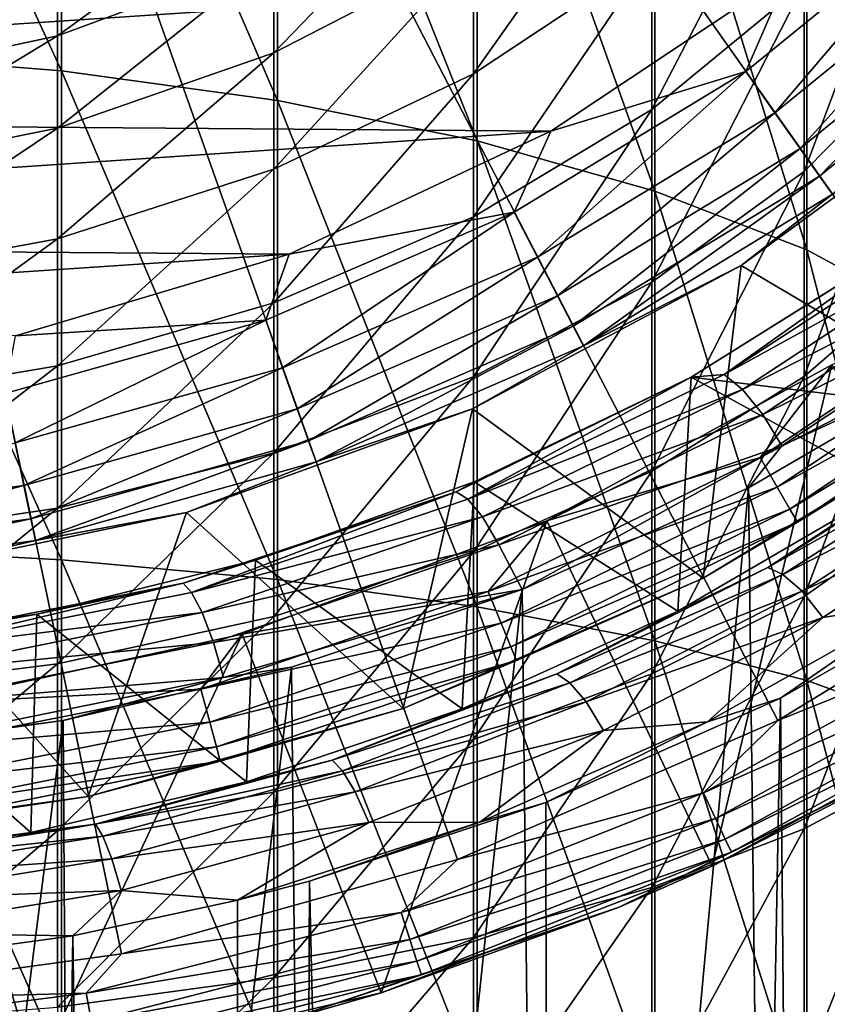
# Model space of a CAD drawing. Header units: metres. Extents: x -263 to 72, y -72 to 102.
# Tile 343 of 355: x 1.97 to 5.76, y 75.5 to 80.12. Entities that reach past the tile are written whole.
import ezdxf

# ---------------------------------------------------------------- set-up
doc = ezdxf.new("R2010")
doc.units = ezdxf.units.M
doc.layers.add('solid_FREE_STANDING_ONO_SW0004', color=7, linetype='CONTINUOUS')

msp = doc.modelspace()

# ---------------------------------------------------------------- linework, layer by layer
at = {"layer": 'solid_FREE_STANDING_ONO_SW0004'}
for points in [[(0, 87.5, 237.338333), (0.821723, 75.509796, 237.118027), (2.446594, 75.733337, 237.118027)], [(0, 87.5, 237.338333), (2.446594, 75.733337, 237.118027), (4.025899, 76.176033, 237.118027)], [(0, 87.5, 237.338333), (4.025899, 76.176033, 237.118027), (5.530223, 76.829628, 237.118027)], [(0, 87.5, 237.338333), (5.530223, 76.829628, 237.118027), (6.931546, 77.681961, 237.118027)], [(0, 87.5, 237.338333), (6.931546, 77.681961, 237.118027), (8.203771, 78.717155, 237.118027)], [(0, 87.5, 237.338333), (8.203771, 78.717155, 237.118027), (9.3232, 79.915932, 237.118027)], [(0, 87.5, 237.338333), (9.3232, 79.915932, 237.118027), (10.268987, 81.255959, 237.118027)], [(2.164165, 82.089905, -436.904755), (2.164165, 79.881508, -437.819519), (1.095041, 82.201317, -437.136078)], [(2.164165, 79.881508, -437.819519), (1.095041, 79.966309, -438.061859), (1.095041, 82.201317, -437.136078)], [(3.179893, 81.907242, -436.525452), (3.179893, 79.742455, -437.422119), (2.164165, 82.089905, -436.904755)], [(3.179893, 79.742455, -437.422119), (2.164165, 79.881508, -437.819519), (2.164165, 82.089905, -436.904755)], [(4.117165, 81.657814, -436.007507), (4.117165, 79.552589, -436.879517), (3.179893, 81.907242, -436.525452)], [(4.117165, 79.552589, -436.879517), (3.179893, 79.742455, -437.422119), (3.179893, 81.907242, -436.525452)], [(4.952857, 81.347786, -435.363708), (4.952857, 79.316589, -436.205078), (4.117165, 81.657814, -436.007507)], [(4.952857, 79.316589, -436.205078), (4.117165, 79.552589, -436.879517), (4.117165, 81.657814, -436.007507)], [(5.666349, 80.984802, -434.609985), (5.666349, 79.040283, -435.415436), (4.952857, 81.347786, -435.363708)], [(5.666349, 79.040283, -435.415436), (4.952857, 79.316589, -436.205078), (4.952857, 81.347786, -435.363708)], [(4.101142, 79.866783, -423.302551), (4.93885, 80.423584, -423.746613), (4.93885, 81.05291, -422.85965)], [(4.101142, 80.449898, -422.480743), (4.101142, 79.866783, -423.302551), (4.93885, 81.05291, -422.85965)], [(4.93885, 80.423584, -423.746613), (4.93885, 79.698906, -424.557526), (5.654705, 81.076073, -424.266937)], [(4.93885, 79.698906, -424.557526), (5.654705, 80.289032, -425.147644), (5.654705, 81.076073, -424.266937)], [(5.654705, 80.289032, -425.147644), (5.654705, 79.408333, -425.934692), (6.231044, 80.951141, -425.809753)], [(5.654705, 79.408333, -425.934692), (6.231044, 79.992149, -426.666779), (6.231044, 80.951141, -425.809753)], [(6.240038, 80.57782, -433.764862), (6.240038, 78.730484, -434.53006), (5.666349, 80.984802, -434.609985)], [(6.240038, 78.730484, -434.53006), (5.666349, 79.040283, -435.415436), (5.666349, 80.984802, -434.609985)], [(3.162248, 80.421776, -421.350525), (3.162248, 79.965385, -422.1763), (4.101142, 80.937325, -421.598785)], [(3.162248, 79.965385, -422.1763), (4.101142, 80.449898, -422.480743), (4.101142, 80.937325, -421.598785)], [(2.145334, 80.388176, -420.340729), (2.145334, 80.045052, -421.169098), (3.162248, 80.782845, -420.478851)], [(2.145334, 80.045052, -421.169098), (3.162248, 80.421776, -421.350525), (3.162248, 80.782845, -420.478851)], [(5.380062, 79.878189, 14.232326), (5.582326, 80.342934, 14.2), (6.367789, 80.681763, 14.232326)], [(5.380062, 79.878189, 14.232326), (6.367789, 80.681763, 14.232326), (5.516745, 79.684555, 14.327839)], [(6.367789, 80.681763, 14.232326), (6.529564, 80.508545, 14.327839), (5.516745, 79.684555, 14.327839)], [(5.516745, 79.684555, 14.327839), (6.529564, 80.508545, 14.327839), (5.635005, 79.517014, 14.480304)], [(6.529564, 80.508545, 14.327839), (6.669536, 80.358673, 14.480304), (5.635005, 79.517014, 14.480304)], [(3.162248, 79.419403, -422.945801), (4.101142, 79.866783, -423.302551), (4.101142, 80.449898, -422.480743)], [(3.162248, 79.965385, -422.1763), (3.162248, 79.419403, -422.945801), (4.101142, 80.449898, -422.480743)], [(5.582326, 80.342934, 14.2), (-4.584479, 79.667458, 14.2), (-5.691279, 80.429268, 14.2)], [(2.145334, 80.045052, -421.169098), (2.145334, 79.611343, -421.953857), (3.162248, 80.421776, -421.350525)], [(2.145334, 79.611343, -421.953857), (3.162248, 79.965385, -422.1763), (3.162248, 80.421776, -421.350525)], [(4.101142, 79.866783, -423.302551), (4.101142, 79.19532, -424.053925), (4.93885, 80.423584, -423.746613)], [(4.101142, 79.19532, -424.053925), (4.93885, 79.698906, -424.557526), (4.93885, 80.423584, -423.746613)], [(5.582326, 80.342934, 14.2), (4.463964, 79.598152, 14.2), (-4.584479, 79.667458, 14.2)], [(1.075489, 79.816444, -421.059021), (2.145334, 80.045052, -421.169098), (2.145334, 80.388176, -420.340729)], [(1.075489, 80.148674, -420.256927), (1.075489, 79.816444, -421.059021), (2.145334, 80.388176, -420.340729)], [(5.380062, 79.878189, 14.232326), (4.463964, 79.598152, 14.2), (5.582326, 80.342934, 14.2)], [(5.635005, 79.517014, 14.480304), (6.669536, 80.358673, 14.480304), (5.72712, 79.38652, 14.679765)], [(6.669536, 80.358673, 14.480304), (6.778563, 80.241928, 14.679765), (5.72712, 79.38652, 14.679765)], [(4.93885, 79.698906, -424.557526), (4.93885, 78.887985, -425.282196), (5.654705, 80.289032, -425.147644)], [(4.93885, 78.887985, -425.282196), (5.654705, 79.408333, -425.934692), (5.654705, 80.289032, -425.147644)], [(5.72712, 79.38652, 14.679765), (6.778563, 80.241928, 14.679765), (5.787075, 79.301582, 14.913197)], [(1.075489, 79.816444, -421.059021), (1.075489, 79.396492, -421.818848), (2.145334, 80.045052, -421.169098)], [(1.075489, 79.396492, -421.818848), (2.145334, 79.611343, -421.953857), (2.145334, 80.045052, -421.169098)], [(5.654705, 79.408333, -425.934692), (5.654705, 78.445045, -426.618164), (6.231044, 79.992149, -426.666779)], [(5.654705, 78.445045, -426.618164), (6.231044, 78.943222, -427.411011), (6.231044, 79.992149, -426.666779)], [(2.164165, 79.881508, -437.819519), (2.164165, 77.584572, -438.481232), (1.095041, 79.966309, -438.061859)], [(2.164165, 77.584572, -438.481232), (1.095041, 77.641701, -438.731567), (1.095041, 79.966309, -438.061859)], [(2.145334, 79.611343, -421.953857), (2.145334, 79.092491, -422.685089), (3.162248, 79.965385, -422.1763)], [(2.145334, 79.092491, -422.685089), (3.162248, 79.419403, -422.945801), (3.162248, 79.965385, -422.1763)], [(3.179893, 79.742455, -437.422119), (3.179893, 77.490883, -438.070801), (2.164165, 79.881508, -437.819519)], [(3.179893, 77.490883, -438.070801), (2.164165, 77.584572, -438.481232), (2.164165, 79.881508, -437.819519)], [(3.162248, 78.790703, -423.649323), (4.101142, 79.19532, -424.053925), (4.101142, 79.866783, -423.302551)], [(3.162248, 79.419403, -422.945801), (3.162248, 78.790703, -423.649323), (4.101142, 79.866783, -423.302551)], [(4.292116, 79.216591, 14.232326), (4.463964, 79.598152, 14.2), (5.380062, 79.878189, 14.232326)], [(4.292116, 79.216591, 14.232326), (5.380062, 79.878189, 14.232326), (4.401158, 79.006149, 14.327839)], [(5.380062, 79.878189, 14.232326), (5.516745, 79.684555, 14.327839), (4.401158, 79.006149, 14.327839)], [(6.49392, 78.296547, 49.1651), (5.358804, 78.96653, 15.1651), (6.513338, 79.811478, 15.1651)], [(5.787075, 79.301582, 14.913197), (6.513338, 79.811478, 15.1651), (5.358804, 78.96653, 15.1651)], [(4.117165, 79.552589, -436.879517), (4.117165, 77.362968, -437.510345), (3.179893, 79.742455, -437.422119)], [(4.117165, 77.362968, -437.510345), (3.179893, 77.490883, -438.070801), (3.179893, 79.742455, -437.422119)], [(4.101142, 78.443954, -424.725403), (4.93885, 78.887985, -425.282196), (4.93885, 79.698906, -424.557526)], [(4.101142, 79.19532, -424.053925), (4.101142, 78.443954, -424.725403), (4.93885, 79.698906, -424.557526)], [(4.463964, 79.598152, 14.2), (-3.363957, 79.07, 14.2), (-4.584479, 79.667458, 14.2)], [(4.401158, 79.006149, 14.327839), (5.516745, 79.684555, 14.327839), (4.495504, 78.824074, 14.480304)], [(5.516745, 79.684555, 14.327839), (5.635005, 79.517014, 14.480304), (4.495504, 78.824074, 14.480304)], [(1.075489, 79.396492, -421.818848), (1.075489, 78.894112, -422.526886), (2.145334, 79.611343, -421.953857)], [(1.075489, 78.894112, -422.526886), (2.145334, 79.092491, -422.685089), (2.145334, 79.611343, -421.953857)], [(4.463964, 79.598152, 14.2), (3.234402, 79.019447, 14.2), (-3.363957, 79.07, 14.2)], [(4.292116, 79.216591, 14.232326), (3.234402, 79.019447, 14.2), (4.463964, 79.598152, 14.2)], [(4.952857, 79.316589, -436.205078), (4.952857, 77.203964, -436.813721), (4.117165, 79.552589, -436.879517)], [(4.952857, 77.203964, -436.813721), (4.117165, 77.362968, -437.510345), (4.117165, 79.552589, -436.879517)], [(4.495504, 78.824074, 14.480304), (5.635005, 79.517014, 14.480304), (4.568992, 78.682243, 14.679765)], [(5.635005, 79.517014, 14.480304), (5.72712, 79.38652, 14.679765), (4.568992, 78.682243, 14.679765)], [(2.145334, 79.092491, -422.685089), (2.145334, 78.495033, -423.353638), (3.162248, 79.419403, -422.945801)], [(2.145334, 78.495033, -423.353638), (3.162248, 78.790703, -423.649323), (3.162248, 79.419403, -422.945801)], [(4.568992, 78.682243, 14.679765), (5.72712, 79.38652, 14.679765), (4.616823, 78.589935, 14.913197)], [(5.72712, 79.38652, 14.679765), (5.787075, 79.301582, 14.913197), (4.616823, 78.589935, 14.913197)], [(4.93885, 78.887985, -425.282196), (4.93885, 78.00103, -425.91153), (5.654705, 79.408333, -425.934692)], [(4.93885, 78.00103, -425.91153), (5.654705, 78.445045, -426.618164), (5.654705, 79.408333, -425.934692)], [(4.616823, 78.589935, 14.913197), (5.787075, 79.301582, 14.913197), (5.358804, 78.96653, 15.1651)], [(5.666349, 79.040283, -435.415436), (5.666349, 77.017807, -435.998077), (4.952857, 79.316589, -436.205078)], [(5.666349, 77.017807, -435.998077), (4.952857, 77.203964, -436.813721), (4.952857, 79.316589, -436.205078)], [(3.124215, 78.709305, 14.232326), (3.234402, 79.019447, 14.2), (4.292116, 79.216591, 14.232326)], [(3.124215, 78.709305, 14.232326), (4.292116, 79.216591, 14.232326), (3.203587, 78.48597, 14.327839)], [(3.162248, 78.087181, -424.278015), (4.101142, 78.443954, -424.725403), (4.101142, 79.19532, -424.053925)], [(3.162248, 78.790703, -423.649323), (3.162248, 78.087181, -424.278015), (4.101142, 79.19532, -424.053925)], [(4.292116, 79.216591, 14.232326), (4.401158, 79.006149, 14.327839), (3.203587, 78.48597, 14.327839)], [(6.301442, 79.179642, 19.267332), (5.123677, 78.442291, 18.848366), (6.126341, 79.06778, 19.316185)], [(5.277885, 78.454453, 18.618662), (5.123677, 78.442291, 18.848366), (6.301442, 79.179642, 19.267332)], [(5.277885, 78.454453, 18.618662), (6.301442, 79.179642, 19.267332), (6.375135, 79.168167, 19.139933)], [(5.277885, 78.454453, 18.618662), (6.375135, 79.168167, 19.139933), (6.474247, 79.112389, 19.020639)], [(5.277885, 78.454453, 18.618662), (6.474247, 79.112389, 19.020639), (5.364442, 78.384132, 18.497309)], [(5.364442, 78.384132, 18.497309), (6.474247, 79.112389, 19.020639), (6.586947, 79.009956, 18.934256)], [(3.234402, 79.019447, 14.2), (-2.083408, 78.66655, 14.2), (-3.363957, 79.07, 14.2)], [(1.075489, 78.894112, -422.526886), (1.075489, 78.315613, -423.174225), (2.145334, 79.092491, -422.685089)], [(1.075489, 78.315613, -423.174225), (2.145334, 78.495033, -423.353638), (2.145334, 79.092491, -422.685089)], [(6.126341, 79.06778, 19.316185), (5.123677, 78.442291, 18.848366), (6.556114, 78.267906, 45.099857)], [(3.234402, 79.019447, 14.2), (1.9478, 78.635666, 14.2), (-2.083408, 78.66655, 14.2)], [(3.124215, 78.709305, 14.232326), (1.9478, 78.635666, 14.2), (3.234402, 79.019447, 14.2)], [(3.203587, 78.48597, 14.327839), (4.401158, 79.006149, 14.327839), (3.27226, 78.29274, 14.480304)], [(4.401158, 79.006149, 14.327839), (4.495504, 78.824074, 14.480304), (3.27226, 78.29274, 14.480304)], [(5.364442, 78.384132, 18.497309), (6.586947, 79.009956, 18.934256), (5.460705, 78.266953, 18.409864)], [(5.460705, 78.266953, 18.409864), (6.586947, 79.009956, 18.934256), (6.693497, 78.875137, 18.899641)], [(6.240038, 76.809082, -435.083618), (5.666349, 77.017807, -435.998077), (5.666349, 79.040283, -435.415436)], [(6.240038, 78.730484, -434.53006), (6.240038, 76.809082, -435.083618), (5.666349, 79.040283, -435.415436)], [(5.180371, 77.498085, 49.1651), (4.096242, 78.293602, 15.1651), (5.358804, 78.96653, 15.1651)], [(4.616823, 78.589935, 14.913197), (5.358804, 78.96653, 15.1651), (4.096242, 78.293602, 15.1651)], [(6.49392, 78.296547, 49.1651), (5.180371, 77.498085, 49.1651), (5.358804, 78.96653, 15.1651)], [(5.654705, 78.445045, -426.618164), (5.654705, 77.411293, -427.189514), (6.231044, 78.943222, -427.411011)], [(5.654705, 77.411293, -427.189514), (6.231044, 77.817566, -428.033142), (6.231044, 78.943222, -427.411011)], [(4.101142, 78.443954, -424.725403), (4.101142, 77.622131, -425.308502), (4.93885, 78.887985, -425.282196)], [(4.101142, 77.622131, -425.308502), (4.93885, 78.00103, -425.91153), (4.93885, 78.887985, -425.282196)], [(5.460705, 78.266953, 18.409864), (6.693497, 78.875137, 18.899641), (5.549625, 78.119934, 18.375511)], [(5.549625, 78.119934, 18.375511), (6.693497, 78.875137, 18.899641), (6.440493, 78.531288, 18.753042)], [(3.27226, 78.29274, 14.480304), (4.495504, 78.824074, 14.480304), (3.325752, 78.142235, 14.679765)], [(4.495504, 78.824074, 14.480304), (4.568992, 78.682243, 14.679765), (3.325752, 78.142235, 14.679765)], [(5.784155, 78.49968, 50.099998), (5.447393, 78.064835, 49.976337), (6.632326, 78.856583, 49.976337)], [(6.730399, 78.728775, 49.811272), (6.632326, 78.856583, 49.976337), (5.447393, 78.064835, 49.976337)], [(2.145334, 78.495033, -423.353638), (2.145334, 77.826477, -423.951111), (3.162248, 78.790703, -423.649323)], [(2.145334, 77.826477, -423.951111), (3.162248, 78.087181, -424.278015), (3.162248, 78.790703, -423.649323)], [(5.527945, 77.925316, 49.811272), (6.730399, 78.728775, 49.811272), (5.447393, 78.064835, 49.976337)], [(6.802841, 78.634369, 49.613689), (6.730399, 78.728775, 49.811272), (5.527945, 77.925316, 49.811272)], [(1.898116, 78.365768, 14.232326), (1.9478, 78.635666, 14.2), (3.124215, 78.709305, 14.232326)], [(1.898116, 78.365768, 14.232326), (3.124215, 78.709305, 14.232326), (1.946338, 78.133705, 14.327839)], [(3.124215, 78.709305, 14.232326), (3.203587, 78.48597, 14.327839), (1.946338, 78.133705, 14.327839)], [(3.325752, 78.142235, 14.679765), (4.568992, 78.682243, 14.679765), (3.360568, 78.044266, 14.913197)], [(4.568992, 78.682243, 14.679765), (4.616823, 78.589935, 14.913197), (3.360568, 78.044266, 14.913197)], [(5.587444, 77.822266, 49.613689), (6.802841, 78.634369, 49.613689), (5.527945, 77.925316, 49.811272)], [(6.845798, 78.578384, 49.394096), (6.802841, 78.634369, 49.613689), (5.587444, 77.822266, 49.613689)], [(3.360568, 78.044266, 14.913197), (4.616823, 78.589935, 14.913197), (4.096242, 78.293602, 15.1651)], [(5.622726, 77.761154, 49.394096), (6.845798, 78.578384, 49.394096), (5.587444, 77.822266, 49.613689)], [(5.622726, 77.761154, 49.394096), (6.49392, 78.296547, 49.1651), (6.845798, 78.578384, 49.394096)], [(1.075489, 78.315613, -423.174225), (1.075489, 77.668274, -423.752716), (2.145334, 78.495033, -423.353638)], [(1.075489, 77.668274, -423.752716), (2.145334, 77.826477, -423.951111), (2.145334, 78.495033, -423.353638)], [(5.784155, 78.49968, 50.099998), (4.44509, 77.766609, 50.099998), (5.447393, 78.064835, 49.976337)], [(5.222875, 76.145012, 50.099998), (4.44509, 77.766609, 50.099998), (5.784155, 78.49968, 50.099998)], [(5.222875, 76.145012, 50.099998), (5.784155, 78.49968, 50.099998), (6.687847, 76.939568, 50.099998)], [(5.523005, 67.047455, 18.353804), (5.393032, 77.921913, 18.303028), (6.440493, 78.531288, 18.753042)], [(5.549625, 78.119934, 18.375511), (6.440493, 78.531288, 18.753042), (5.393032, 77.921913, 18.303028)], [(6.571217, 66.317398, 18.815971), (5.523005, 67.047455, 18.353804), (6.440493, 78.531288, 18.753042)], [(1.946338, 78.133705, 14.327839), (3.203587, 78.48597, 14.327839), (1.988061, 77.932922, 14.480304)], [(3.203587, 78.48597, 14.327839), (3.27226, 78.29274, 14.480304), (1.988061, 77.932922, 14.480304)], [(4.073488, 77.86882, 18.177143), (5.123677, 78.442291, 18.848366), (5.277885, 78.454453, 18.618662)], [(4.073488, 77.86882, 18.177143), (5.277885, 78.454453, 18.618662), (5.364442, 78.384132, 18.497309)], [(3.162248, 77.317688, -424.824005), (4.101142, 77.622131, -425.308502), (4.101142, 78.443954, -424.725403)], [(3.162248, 78.087181, -424.278015), (3.162248, 77.317688, -424.824005), (4.101142, 78.443954, -424.725403)], [(4.019067, 77.903862, 18.30983), (4.103051, 77.950958, 18.469807), (5.123677, 78.442291, 18.848366)], [(4.073488, 77.86882, 18.177143), (4.019067, 77.903862, 18.30983), (5.123677, 78.442291, 18.848366)], [(5.123677, 78.442291, 18.848366), (4.103051, 77.950958, 18.469807), (5.060102, 77.342232, 45.820812)], [(4.93885, 78.00103, -425.91153), (4.93885, 77.049187, -426.437592), (5.654705, 78.445045, -426.618164)], [(4.93885, 77.049187, -426.437592), (5.654705, 77.411293, -427.189514), (5.654705, 78.445045, -426.618164)], [(5.123677, 78.442291, 18.848366), (5.060102, 77.342232, 45.820812), (6.062523, 77.925659, 45.362869)], [(5.123677, 78.442291, 18.848366), (6.062523, 77.925659, 45.362869), (6.556114, 78.267906, 45.099857)], [(4.073488, 77.86882, 18.177143), (5.364442, 78.384132, 18.497309), (4.143395, 77.785294, 18.053459)], [(4.143395, 77.785294, 18.053459), (5.364442, 78.384132, 18.497309), (5.460705, 78.266953, 18.409864)], [(1.988061, 77.932922, 14.480304), (3.27226, 78.29274, 14.480304), (2.02056, 77.776535, 14.679765)], [(3.27226, 78.29274, 14.480304), (3.325752, 78.142235, 14.679765), (2.02056, 77.776535, 14.679765)], [(3.770322, 76.885895, 49.1651), (2.751104, 77.806274, 15.1651), (4.096242, 78.293602, 15.1651)], [(3.360568, 78.044266, 14.913197), (4.096242, 78.293602, 15.1651), (2.751104, 77.806274, 15.1651)], [(5.180371, 77.498085, 49.1651), (3.770322, 76.885895, 49.1651), (4.096242, 78.293602, 15.1651)], [(4.143395, 77.785294, 18.053459), (5.460705, 78.266953, 18.409864), (4.219726, 77.655151, 17.964746)], [(4.219726, 77.655151, 17.964746), (5.460705, 78.266953, 18.409864), (5.549625, 78.119934, 18.375511)], [(5.622726, 77.761154, 49.394096), (5.180371, 77.498085, 49.1651), (6.49392, 78.296547, 49.1651)], [(1.946338, 78.133705, 14.327839), (1.988061, 77.932922, 14.480304), (0.666828, 77.751328, 14.480304)], [(2.02056, 77.776535, 14.679765), (3.325752, 78.142235, 14.679765), (2.041712, 77.674744, 14.913197)], [(3.325752, 78.142235, 14.679765), (3.360568, 78.044266, 14.913197), (2.041712, 77.674744, 14.913197)], [(6.402963, 78.131729, 45.327614), (5.483532, 77.547607, 45.778252), (6.481537, 78.109711, 45.45084)], [(6.062523, 77.925659, 45.362869), (5.483532, 77.547607, 45.778252), (6.402963, 78.131729, 45.327614)], [(2.145334, 77.826477, -423.951111), (2.145334, 77.09523, -424.46994), (3.162248, 78.087181, -424.278015)], [(2.145334, 77.09523, -424.46994), (3.162248, 77.317688, -424.824005), (3.162248, 78.087181, -424.278015)], [(4.219726, 77.655151, 17.964746), (5.549625, 78.119934, 18.375511), (4.329331, 77.445343, 17.938354)], [(5.549625, 78.119934, 18.375511), (5.393032, 77.921913, 18.303028), (4.329331, 77.445343, 17.938354)], [(5.483532, 77.547607, 45.778252), (5.554818, 77.515472, 45.903671), (6.481537, 78.109711, 45.45084)], [(6.481537, 78.109711, 45.45084), (5.554818, 77.515472, 45.903671), (6.582877, 78.04261, 45.562447)], [(2.041712, 77.674744, 14.913197), (3.360568, 78.044266, 14.913197), (2.751104, 77.806274, 15.1651)], [(4.44509, 77.766609, 50.099998), (4.169254, 77.434532, 49.976337), (5.447393, 78.064835, 49.976337)], [(5.527945, 77.925316, 49.811272), (5.447393, 78.064835, 49.976337), (4.169254, 77.434532, 49.976337)], [(5.554818, 77.515472, 45.903671), (5.645125, 77.436668, 46.017067), (6.582877, 78.04261, 45.562447)], [(6.582877, 78.04261, 45.562447), (5.645125, 77.436668, 46.017067), (6.694022, 77.930107, 45.638004)], [(4.101142, 76.740189, -425.795929), (4.93885, 77.049187, -426.437592), (4.93885, 78.00103, -425.91153)], [(4.101142, 77.622131, -425.308502), (4.101142, 76.740189, -425.795929), (4.93885, 78.00103, -425.91153)], [(4.103051, 77.950958, 18.469807), (3.076134, 77.583015, 18.180452), (4.04805, 76.884476, 46.187923)], [(4.019067, 77.903862, 18.30983), (3.076134, 77.583015, 18.180452), (4.103051, 77.950958, 18.469807)], [(4.103051, 77.950958, 18.469807), (4.04805, 76.884476, 46.187923), (5.060102, 77.342232, 45.820812)], [(0.666828, 77.751328, 14.480304), (1.988061, 77.932922, 14.480304), (0.677728, 77.591965, 14.679765)], [(1.988061, 77.932922, 14.480304), (2.02056, 77.776535, 14.679765), (0.677728, 77.591965, 14.679765)], [(4.019067, 77.903862, 18.30983), (2.73663, 77.474754, 17.974512), (3.076134, 77.583015, 18.180452)], [(2.775615, 77.430252, 17.839247), (2.73663, 77.474754, 17.974512), (4.019067, 77.903862, 18.30983)], [(2.775615, 77.430252, 17.839247), (4.019067, 77.903862, 18.30983), (4.073488, 77.86882, 18.177143)], [(4.230906, 77.28569, 49.811272), (5.527945, 77.925316, 49.811272), (4.169254, 77.434532, 49.976337)], [(5.587444, 77.822266, 49.613689), (5.527945, 77.925316, 49.811272), (4.230906, 77.28569, 49.811272)], [(4.438441, 67.626022, 17.971697), (4.329331, 77.445343, 17.938354), (5.393032, 77.921913, 18.303028)], [(5.523005, 67.047455, 18.353804), (4.438441, 67.626022, 17.971697), (5.393032, 77.921913, 18.303028)], [(6.062523, 77.925659, 45.362869), (5.060102, 77.342232, 45.820812), (5.483532, 77.547607, 45.778252)], [(5.645125, 77.436668, 46.017067), (5.742535, 77.312691, 46.093544), (6.694022, 77.930107, 45.638004)], [(6.694022, 77.930107, 45.638004), (5.742535, 77.312691, 46.093544), (6.196924, 77.384674, 45.952702)], [(2.775615, 77.430252, 17.839247), (4.073488, 77.86882, 18.177143), (4.143395, 77.785294, 18.053459)], [(1.075489, 77.668274, -423.752716), (1.075489, 76.960236, -424.255096), (2.145334, 77.826477, -423.951111)], [(1.075489, 76.960236, -424.255096), (2.145334, 77.09523, -424.46994), (2.145334, 77.826477, -423.951111)], [(2.29004, 76.47139, 49.1651), (1.350506, 77.514359, 15.1651), (2.751104, 77.806274, 15.1651)], [(2.041712, 77.674744, 14.913197), (2.751104, 77.806274, 15.1651), (1.350506, 77.514359, 15.1651)], [(3.770322, 76.885895, 49.1651), (2.29004, 76.47139, 49.1651), (2.751104, 77.806274, 15.1651)], [(4.276444, 77.175751, 49.613689), (5.587444, 77.822266, 49.613689), (4.230906, 77.28569, 49.811272)], [(5.622726, 77.761154, 49.394096), (5.587444, 77.822266, 49.613689), (4.276444, 77.175751, 49.613689)], [(5.654705, 77.411293, -427.189514), (5.654705, 76.320068, -427.64151), (6.231044, 77.817566, -428.033142)], [(5.654705, 76.320068, -427.64151), (6.231044, 76.629333, -428.52533), (6.231044, 77.817566, -428.033142)], [(0.677728, 77.591965, 14.679765), (2.02056, 77.776535, 14.679765), (0.684823, 77.488243, 14.913197)], [(2.02056, 77.776535, 14.679765), (2.041712, 77.674744, 14.913197), (0.684823, 77.488243, 14.913197)], [(2.775615, 77.430252, 17.839247), (4.143395, 77.785294, 18.053459), (2.824954, 77.335999, 17.713383)], [(2.824954, 77.335999, 17.713383), (4.143395, 77.785294, 18.053459), (4.219726, 77.655151, 17.964746)], [(4.44509, 77.766609, 50.099998), (3.014173, 77.234673, 50.099998), (4.169254, 77.434532, 49.976337)], [(3.666281, 75.549751, 50.099998), (3.014173, 77.234673, 50.099998), (4.44509, 77.766609, 50.099998)], [(3.666281, 75.549751, 50.099998), (4.44509, 77.766609, 50.099998), (5.222875, 76.145012, 50.099998)], [(4.303448, 77.110558, 49.394096), (5.622726, 77.761154, 49.394096), (4.276444, 77.175751, 49.613689)], [(4.303448, 77.110558, 49.394096), (5.180371, 77.498085, 49.1651), (5.622726, 77.761154, 49.394096)], [(0.684823, 77.488243, 14.913197), (2.041712, 77.674744, 14.913197), (1.350506, 77.514359, 15.1651)], [(6.931546, 77.681961, 237.118027), (5.530223, 76.829628, 237.118027), (6.519915, 77.226257, 237.08931)], [(2.164165, 77.584572, -438.481232), (2.164165, 75.227982, -438.881653), (1.095041, 77.641701, -438.731567)], [(2.164165, 75.227982, -438.881653), (1.095041, 75.256729, -439.13678), (1.095041, 77.641701, -438.731567)], [(2.824954, 77.335999, 17.713383), (4.219726, 77.655151, 17.964746), (2.878083, 77.195587, 17.623446)], [(2.878083, 77.195587, 17.623446), (4.219726, 77.655151, 17.964746), (4.329331, 77.445343, 17.938354)], [(3.162248, 76.491913, -425.280396), (4.101142, 76.740189, -425.795929), (4.101142, 77.622131, -425.308502)], [(3.162248, 77.317688, -424.824005), (3.162248, 76.491913, -425.280396), (4.101142, 77.622131, -425.308502)], [(3.076134, 77.583015, 18.180452), (2.048773, 77.328247, 17.977348), (3.033266, 76.541107, 46.467461)], [(2.73663, 77.474754, 17.974512), (2.048773, 77.328247, 17.977348), (3.076134, 77.583015, 18.180452)], [(3.179893, 77.490883, -438.070801), (3.179893, 75.180847, -438.463287), (2.164165, 77.584572, -438.481232)], [(3.179893, 75.180847, -438.463287), (2.164165, 75.227982, -438.881653), (2.164165, 77.584572, -438.481232)], [(3.076134, 77.583015, 18.180452), (3.033266, 76.541107, 46.467461), (4.04805, 76.884476, 46.187923)], [(5.483532, 77.547607, 45.778252), (4.492351, 77.047699, 46.172638), (5.554818, 77.515472, 45.903671)], [(5.060102, 77.342232, 45.820812), (4.492351, 77.047699, 46.172638), (5.483532, 77.547607, 45.778252)], [(6.628683, 77.554794, 45.755875), (5.542758, 76.933899, 46.238358), (6.081488, 22.181423, 46.011875)], [(6.196924, 77.384674, 45.952702), (5.542758, 76.933899, 46.238358), (6.628683, 77.554794, 45.755875)], [(2.29004, 76.47139, 49.1651), (0.76711, 76.262291, 49.1651), (1.350506, 77.514359, 15.1651)], [(4.117165, 77.362968, -437.510345), (4.117165, 75.116478, -437.892029), (3.179893, 77.490883, -438.070801)], [(4.117165, 75.116478, -437.892029), (3.179893, 75.180847, -438.463287), (3.179893, 77.490883, -438.070801)], [(4.303448, 77.110558, 49.394096), (3.770322, 76.885895, 49.1651), (5.180371, 77.498085, 49.1651)], [(4.492351, 77.047699, 46.172638), (4.553772, 77.005981, 46.30043), (5.554818, 77.515472, 45.903671)], [(5.554818, 77.515472, 45.903671), (4.553772, 77.005981, 46.30043), (5.645125, 77.436668, 46.017067)], [(2.73663, 77.474754, 17.974512), (1.386645, 77.208336, 17.763361), (2.048773, 77.328247, 17.977348)], [(1.407043, 77.157509, 17.626253), (1.386645, 77.208336, 17.763361), (2.73663, 77.474754, 17.974512)], [(1.407043, 77.157509, 17.626253), (2.73663, 77.474754, 17.974512), (2.775615, 77.430252, 17.839247)], [(1.407043, 77.157509, 17.626253), (2.775615, 77.430252, 17.839247), (2.824954, 77.335999, 17.713383)], [(3.014173, 77.234673, 50.099998), (2.819778, 76.97644, 49.976337), (4.169254, 77.434532, 49.976337)], [(4.230906, 77.28569, 49.811272), (4.169254, 77.434532, 49.976337), (2.819778, 76.97644, 49.976337)], [(2.878083, 77.195587, 17.623446), (4.329331, 77.445343, 17.938354), (2.925438, 77.030495, 17.589306)], [(2.925438, 77.030495, 17.589306), (4.329331, 77.445343, 17.938354), (3.245813, 77.080063, 17.655386)], [(3.33584, 68.061417, 17.675631), (3.245813, 77.080063, 17.655386), (4.329331, 77.445343, 17.938354)], [(4.438441, 67.626022, 17.971697), (3.33584, 68.061417, 17.675631), (4.329331, 77.445343, 17.938354)], [(4.553772, 77.005981, 46.30043), (4.63042, 76.916336, 46.415802), (5.645125, 77.436668, 46.017067)], [(5.645125, 77.436668, 46.017067), (4.63042, 76.916336, 46.415802), (5.742535, 77.312691, 46.093544)], [(4.93885, 77.049187, -426.437592), (4.93885, 76.044434, -426.85376), (5.654705, 77.411293, -427.189514)], [(4.93885, 76.044434, -426.85376), (5.654705, 76.320068, -427.64151), (5.654705, 77.411293, -427.189514)], [(6.196924, 77.384674, 45.952702), (5.200675, 76.822449, 46.366943), (5.542758, 76.933899, 46.238358)], [(5.742535, 77.312691, 46.093544), (5.200675, 76.822449, 46.366943), (6.196924, 77.384674, 45.952702)], [(5.060102, 77.342232, 45.820812), (4.04805, 76.884476, 46.187923), (4.492351, 77.047699, 46.172638)], [(4.952857, 77.203964, -436.813721), (4.952857, 75.036476, -437.181976), (4.117165, 77.362968, -437.510345)], [(4.952857, 75.036476, -437.181976), (4.117165, 75.116478, -437.892029), (4.117165, 77.362968, -437.510345)], [(2.048773, 77.328247, 17.977348), (1.022822, 77.178726, 17.85714), (2.019833, 76.302956, 46.663322)], [(1.386645, 77.208336, 17.763361), (1.022822, 77.178726, 17.85714), (2.048773, 77.328247, 17.977348)], [(1.407043, 77.157509, 17.626253), (2.824954, 77.335999, 17.713383), (1.432624, 77.056183, 17.498821)], [(1.432624, 77.056183, 17.498821), (2.824954, 77.335999, 17.713383), (2.878083, 77.195587, 17.623446)], [(2.048773, 77.328247, 17.977348), (2.019833, 76.302956, 46.663322), (3.033266, 76.541107, 46.467461)], [(2.145334, 77.09523, -424.46994), (2.145334, 76.310486, -424.903656), (3.162248, 77.317688, -424.824005)], [(2.145334, 76.310486, -424.903656), (3.162248, 76.491913, -425.280396), (3.162248, 77.317688, -424.824005)], [(4.63042, 76.916336, 46.415802), (4.711909, 76.782013, 46.493343), (5.742535, 77.312691, 46.093544)], [(5.742535, 77.312691, 46.093544), (4.711909, 76.782013, 46.493343), (5.200675, 76.822449, 46.366943)], [(2.861475, 76.820831, 49.811272), (4.230906, 77.28569, 49.811272), (2.819778, 76.97644, 49.976337)], [(4.276444, 77.175751, 49.613689), (4.230906, 77.28569, 49.811272), (2.861475, 76.820831, 49.811272)], [(3.014173, 77.234673, 50.099998), (1.52282, 76.908554, 50.099998), (2.819778, 76.97644, 49.976337)], [(2.043365, 75.169647, 50.099998), (1.52282, 76.908554, 50.099998), (3.014173, 77.234673, 50.099998)], [(2.043365, 75.169647, 50.099998), (3.014173, 77.234673, 50.099998), (3.666281, 75.549751, 50.099998)], [(5.666349, 77.017807, -435.998077), (5.666349, 74.94281, -436.350647), (4.952857, 77.203964, -436.813721)], [(5.666349, 74.94281, -436.350647), (4.952857, 75.036476, -437.181976), (4.952857, 77.203964, -436.813721)], [(6.519915, 77.226257, 237.08931), (5.180862, 76.490105, 237.08931), (6.591995, 77.112679, 237.016495)], [(5.530223, 76.829628, 237.118027), (5.180862, 76.490105, 237.08931), (6.519915, 77.226257, 237.08931)], [(1.022822, 77.178726, 17.85714), (1.008526, 76.162956, 46.779175), (2.019833, 76.302956, 46.663322)], [(1.432624, 77.056183, 17.498821), (2.878083, 77.195587, 17.623446), (1.459929, 76.909134, 17.407988)], [(1.459929, 76.909134, 17.407988), (2.878083, 77.195587, 17.623446), (2.925438, 77.030495, 17.589306)], [(2.892274, 76.705887, 49.613689), (4.276444, 77.175751, 49.613689), (2.861475, 76.820831, 49.811272)], [(4.303448, 77.110558, 49.394096), (4.276444, 77.175751, 49.613689), (2.892274, 76.705887, 49.613689)], [(2.910537, 76.637726, 49.394096), (4.303448, 77.110558, 49.394096), (2.892274, 76.705887, 49.613689)], [(2.910537, 76.637726, 49.394096), (3.770322, 76.885895, 49.1651), (4.303448, 77.110558, 49.394096)], [(5.180862, 76.490105, 237.08931), (5.238139, 76.368385, 237.016495), (6.591995, 77.112679, 237.016495)], [(6.591995, 77.112679, 237.016495), (5.238139, 76.368385, 237.016495), (6.648907, 77.023003, 236.906418)], [(1.075489, 76.960236, -424.255096), (1.075489, 76.200394, -424.675049), (2.145334, 77.09523, -424.46994)], [(1.075489, 76.200394, -424.675049), (2.145334, 76.310486, -424.903656), (2.145334, 77.09523, -424.46994)], [(2.225618, 68.363716, 17.466032), (2.172181, 76.829224, 17.458113), (3.245813, 77.080063, 17.655386)], [(2.925438, 77.030495, 17.589306), (3.245813, 77.080063, 17.655386), (2.172181, 76.829224, 17.458113)], [(3.33584, 68.061417, 17.675631), (2.225618, 68.363716, 17.466032), (3.245813, 77.080063, 17.655386)], [(1.459929, 76.909134, 17.407988), (2.925438, 77.030495, 17.589306), (1.484021, 76.739113, 17.373867)], [(1.484021, 76.739113, 17.373867), (2.925438, 77.030495, 17.589306), (2.172181, 76.829224, 17.458113)], [(4.492351, 77.047699, 46.172638), (3.435885, 76.64254, 46.497643), (4.553772, 77.005981, 46.30043)], [(4.04805, 76.884476, 46.187923), (3.435885, 76.64254, 46.497643), (4.492351, 77.047699, 46.172638)], [(4.101142, 76.740189, -425.795929), (4.101142, 75.809212, -426.181549), (4.93885, 77.049187, -426.437592)], [(4.101142, 75.809212, -426.181549), (4.93885, 76.044434, -426.85376), (4.93885, 77.049187, -426.437592)], [(5.238139, 76.368385, 237.016495), (5.283361, 76.272285, 236.906418), (6.648907, 77.023003, 236.906418)], [(6.648907, 77.023003, 236.906418), (5.283361, 76.272285, 236.906418), (6.685322, 76.965614, 236.769379)], [(6.240038, 76.809082, -435.083618), (6.240038, 74.837784, -435.418549), (5.666349, 77.017807, -435.998077)], [(6.240038, 74.837784, -435.418549), (5.666349, 74.94281, -436.350647), (5.666349, 77.017807, -435.998077)], [(1.52282, 76.908554, 50.099998), (1.422055, 76.698418, 49.976337), (2.819778, 76.97644, 49.976337)], [(2.861475, 76.820831, 49.811272), (2.819778, 76.97644, 49.976337), (1.422055, 76.698418, 49.976337)], [(3.435885, 76.64254, 46.497643), (3.484872, 76.592369, 46.627747), (4.553772, 77.005981, 46.30043)], [(4.553772, 77.005981, 46.30043), (3.484872, 76.592369, 46.627747), (4.63042, 76.916336, 46.415802)], [(5.542758, 76.933899, 46.238358), (4.439855, 76.443634, 46.627865), (4.574148, 22.540567, 46.58556)], [(5.200675, 76.822449, 46.366943), (4.439855, 76.443634, 46.627865), (5.542758, 76.933899, 46.238358)], [(5.542758, 76.933899, 46.238358), (4.574148, 22.540567, 46.58556), (6.081488, 22.181423, 46.011875)], [(5.222875, 76.145012, 50.099998), (6.687847, 76.939568, 50.099998), (6.250983, 76.675247, 236.618362)], [(5.283361, 76.272285, 236.906418), (5.312298, 76.210793, 236.769379), (6.685322, 76.965614, 236.769379)], [(6.685322, 76.965614, 236.769379), (5.312298, 76.210793, 236.769379), (6.250983, 76.675247, 236.618362)], [(0.384434, 75.005913, 50.099998), (1.52282, 76.908554, 50.099998), (2.043365, 75.169647, 50.099998)], [(2.910537, 76.637726, 49.394096), (2.29004, 76.47139, 49.1651), (3.770322, 76.885895, 49.1651)], [(4.04805, 76.884476, 46.187923), (3.033266, 76.541107, 46.467461), (3.435885, 76.64254, 46.497643)], [(3.484872, 76.592369, 46.627747), (3.545268, 76.493332, 46.74506), (4.63042, 76.916336, 46.415802)], [(4.63042, 76.916336, 46.415802), (3.545268, 76.493332, 46.74506), (4.711909, 76.782013, 46.493343)], [(1.112942, 68.541412, 17.341345), (1.087672, 76.680023, 17.339487), (2.172181, 76.829224, 17.458113)], [(1.484021, 76.739113, 17.373867), (2.172181, 76.829224, 17.458113), (1.087672, 76.680023, 17.339487)], [(2.225618, 68.363716, 17.466032), (1.112942, 68.541412, 17.341345), (2.172181, 76.829224, 17.458113)], [(5.530223, 76.829628, 237.118027), (4.025899, 76.176033, 237.118027), (5.180862, 76.490105, 237.08931)], [(1.443083, 76.538696, 49.811272), (2.861475, 76.820831, 49.811272), (1.422055, 76.698418, 49.976337)], [(2.892274, 76.705887, 49.613689), (2.861475, 76.820831, 49.811272), (1.443083, 76.538696, 49.811272)], [(3.545268, 76.493332, 46.74506), (3.608717, 76.350227, 46.823681), (4.711909, 76.782013, 46.493343)], [(4.711909, 76.782013, 46.493343), (3.608717, 76.350227, 46.823681), (4.130514, 76.351883, 46.719593)], [(5.200675, 76.822449, 46.366943), (4.130514, 76.351883, 46.719593), (4.439855, 76.443634, 46.627865)], [(4.711909, 76.782013, 46.493343), (4.130514, 76.351883, 46.719593), (5.200675, 76.822449, 46.366943)], [(3.162248, 75.620224, -425.641449), (4.101142, 75.809212, -426.181549), (4.101142, 76.740189, -425.795929)], [(3.162248, 76.491913, -425.280396), (3.162248, 75.620224, -425.641449), (4.101142, 76.740189, -425.795929)], [(1.458616, 76.420715, 49.613689), (2.892274, 76.705887, 49.613689), (1.443083, 76.538696, 49.811272)], [(2.910537, 76.637726, 49.394096), (2.892274, 76.705887, 49.613689), (1.458616, 76.420715, 49.613689)], [(3.435885, 76.64254, 46.497643), (2.324528, 76.342972, 46.740814), (3.484872, 76.592369, 46.627747)], [(3.033266, 76.541107, 46.467461), (2.324528, 76.342972, 46.740814), (3.435885, 76.64254, 46.497643)], [(5.222875, 76.145012, 50.099998), (6.250983, 76.675247, 236.618362), (4.784723, 75.951996, 236.618362)], [(5.312298, 76.210793, 236.769379), (4.784723, 75.951996, 236.618362), (6.250983, 76.675247, 236.618362)], [(1.467826, 76.350754, 49.394096), (2.910537, 76.637726, 49.394096), (1.458616, 76.420715, 49.613689)], [(1.467826, 76.350754, 49.394096), (2.29004, 76.47139, 49.1651), (2.910537, 76.637726, 49.394096)], [(5.654705, 76.320068, -427.64151), (5.654705, 75.185104, -427.968475), (6.231044, 76.629333, -428.52533)], [(5.654705, 75.185104, -427.968475), (6.231044, 75.393463, -428.881378), (6.231044, 76.629333, -428.52533)], [(2.324528, 76.342972, 46.740814), (2.358738, 76.286118, 46.872879), (3.484872, 76.592369, 46.627747)], [(3.484872, 76.592369, 46.627747), (2.358738, 76.286118, 46.872879), (3.545268, 76.493332, 46.74506)], [(3.033266, 76.541107, 46.467461), (2.019833, 76.302956, 46.663322), (2.324528, 76.342972, 46.740814)], [(1.467826, 76.350754, 49.394096), (0.76711, 76.262291, 49.1651), (2.29004, 76.47139, 49.1651)], [(2.145334, 76.310486, -424.903656), (2.145334, 75.482124, -425.246796), (3.162248, 76.491913, -425.280396)], [(2.145334, 75.482124, -425.246796), (3.162248, 75.620224, -425.641449), (3.162248, 76.491913, -425.280396)], [(2.358738, 76.286118, 46.872879), (2.400541, 76.179741, 46.991852), (3.545268, 76.493332, 46.74506)], [(3.545268, 76.493332, 46.74506), (2.400541, 76.179741, 46.991852), (3.608717, 76.350227, 46.823681)], [(5.180862, 76.490105, 237.08931), (3.760104, 75.927589, 237.08931), (5.238139, 76.368385, 237.016495)], [(4.025899, 76.176033, 237.118027), (3.760104, 75.927589, 237.08931), (5.180862, 76.490105, 237.08931)], [(4.439855, 76.443634, 46.627865), (3.330263, 76.074623, 46.92564), (4.574148, 22.540567, 46.58556)], [(4.130514, 76.351883, 46.719593), (3.330263, 76.074623, 46.92564), (4.439855, 76.443634, 46.627865)], [(3.760104, 75.927589, 237.08931), (3.801673, 75.799652, 237.016495), (5.238139, 76.368385, 237.016495)], [(5.238139, 76.368385, 237.016495), (3.801673, 75.799652, 237.016495), (5.283361, 76.272285, 236.906418)], [(2.324528, 76.342972, 46.740814), (1.173024, 76.15863, 46.891594), (2.358738, 76.286118, 46.872879)], [(2.019833, 76.302956, 46.663322), (1.173024, 76.15863, 46.891594), (2.324528, 76.342972, 46.740814)], [(2.400541, 76.179741, 46.991852), (2.444066, 76.029892, 47.071411), (3.608717, 76.350227, 46.823681)], [(3.608717, 76.350227, 46.823681), (2.444066, 76.029892, 47.071411), (2.991039, 75.984726, 46.998764)], [(4.130514, 76.351883, 46.719593), (2.991039, 75.984726, 46.998764), (3.330263, 76.074623, 46.92564)], [(3.608717, 76.350227, 46.823681), (2.991039, 75.984726, 46.998764), (4.130514, 76.351883, 46.719593)], [(4.93885, 76.044434, -426.85376), (4.93885, 74.99939, -427.154846), (5.654705, 76.320068, -427.64151)], [(4.93885, 74.99939, -427.154846), (5.654705, 75.185104, -427.968475), (5.654705, 76.320068, -427.64151)], [(2.019833, 76.302956, 46.663322), (1.008526, 76.162956, 46.779175), (1.173024, 76.15863, 46.891594)], [(1.075489, 76.200394, -424.675049), (1.075489, 75.398315, -425.007294), (2.145334, 76.310486, -424.903656)], [(1.075489, 75.398315, -425.007294), (2.145334, 75.482124, -425.246796), (2.145334, 76.310486, -424.903656)], [(1.173024, 76.15863, 46.891594), (1.190634, 76.097466, 47.024982), (2.358738, 76.286118, 46.872879)], [(2.358738, 76.286118, 46.872879), (1.190634, 76.097466, 47.024982), (2.400541, 76.179741, 46.991852)], [(3.801673, 75.799652, 237.016495), (3.834495, 75.698639, 236.906418), (5.283361, 76.272285, 236.906418)], [(5.283361, 76.272285, 236.906418), (3.834495, 75.698639, 236.906418), (5.312298, 76.210793, 236.769379)], [(3.834495, 75.698639, 236.906418), (3.855496, 75.634003, 236.769379), (5.312298, 76.210793, 236.769379)], [(5.312298, 76.210793, 236.769379), (3.855496, 75.634003, 236.769379), (4.784723, 75.951996, 236.618362)], [(1.190634, 76.097466, 47.024982), (1.212036, 75.986404, 47.145077), (2.400541, 76.179741, 46.991852)], [(2.400541, 76.179741, 46.991852), (1.212036, 75.986404, 47.145077), (2.444066, 76.029892, 47.071411)], [(4.025899, 76.176033, 237.118027), (2.446594, 75.733337, 237.118027), (3.760104, 75.927589, 237.08931)], [(3.666281, 75.549751, 50.099998), (5.222875, 76.145012, 50.099998), (4.784723, 75.951996, 236.618362)], [(3.330263, 76.074623, 46.92564), (2.991039, 75.984726, 46.998764), (3.053985, 22.796341, 46.985817)], [(3.330263, 76.074623, 46.92564), (3.053985, 22.796341, 46.985817), (4.574148, 22.540567, 46.58556)], [(4.101142, 74.840919, -426.46051), (4.93885, 74.99939, -427.154846), (4.93885, 76.044434, -426.85376)], [(4.101142, 75.809212, -426.181549), (4.101142, 74.840919, -426.46051), (4.93885, 76.044434, -426.85376)], [(1.212036, 75.986404, 47.145077), (1.234194, 75.832283, 47.225281), (2.444066, 76.029892, 47.071411)], [(2.444066, 76.029892, 47.071411), (1.234194, 75.832283, 47.225281), (2.217038, 75.817551, 47.135254)], [(2.444066, 76.029892, 47.071411), (2.217038, 75.817551, 47.135254), (2.991039, 75.984726, 46.998764)], [(2.991039, 75.984726, 46.998764), (2.217038, 75.817551, 47.135254), (3.053985, 22.796341, 46.985817)], [(3.666281, 75.549751, 50.099998), (4.784723, 75.951996, 236.618362), (3.236608, 75.426292, 236.618362)], [(3.855496, 75.634003, 236.769379), (3.236608, 75.426292, 236.618362), (4.784723, 75.951996, 236.618362)], [(3.760104, 75.927589, 237.08931), (2.280047, 75.547577, 237.08931), (3.801673, 75.799652, 237.016495)], [(2.446594, 75.733337, 237.118027), (2.280047, 75.547577, 237.08931), (3.760104, 75.927589, 237.08931)], [(1.234194, 75.832283, 47.225281), (1.104744, 75.666252, 47.259262), (2.217038, 75.817551, 47.135254)], [(2.217038, 75.817551, 47.135254), (1.104744, 75.666252, 47.259262), (1.528416, 22.94916, 47.221928)], [(2.217038, 75.817551, 47.135254), (1.528416, 22.94916, 47.221928), (3.053985, 22.796341, 46.985817)], [(2.280047, 75.547577, 237.08931), (2.305254, 75.415436, 237.016495), (3.801673, 75.799652, 237.016495)], [(3.801673, 75.799652, 237.016495), (2.305254, 75.415436, 237.016495), (3.834495, 75.698639, 236.906418)], [(3.162248, 74.713585, -425.902649), (4.101142, 74.840919, -426.46051), (4.101142, 75.809212, -426.181549)], [(3.162248, 75.620224, -425.641449), (3.162248, 74.713585, -425.902649), (4.101142, 75.809212, -426.181549)], [(2.446594, 75.733337, 237.118027), (0.821723, 75.509796, 237.118027), (2.280047, 75.547577, 237.08931)], [(2.305254, 75.415436, 237.016495), (2.325156, 75.311104, 236.906418), (3.834495, 75.698639, 236.906418)], [(3.834495, 75.698639, 236.906418), (2.325156, 75.311104, 236.906418), (3.855496, 75.634003, 236.769379)], [(2.325156, 75.311104, 236.906418), (2.337891, 75.244347, 236.769379), (3.855496, 75.634003, 236.769379)], [(3.855496, 75.634003, 236.769379), (2.337891, 75.244347, 236.769379), (3.236608, 75.426292, 236.618362)], [(2.145334, 75.482124, -425.246796), (2.145334, 74.620544, -425.494995), (3.162248, 75.620224, -425.641449)], [(2.145334, 74.620544, -425.494995), (3.162248, 74.713585, -425.902649), (3.162248, 75.620224, -425.641449)], [(2.280047, 75.547577, 237.08931), (0.764032, 75.356056, 237.08931), (2.305254, 75.415436, 237.016495)], [(0.821723, 75.509796, 237.118027), (0.764032, 75.356056, 237.08931), (2.280047, 75.547577, 237.08931)], [(2.043365, 75.169647, 50.099998), (3.666281, 75.549751, 50.099998), (3.236608, 75.426292, 236.618362)]]:
    msp.add_3dface(points, dxfattribs=at)

doc.saveas('drawing.dxf')
